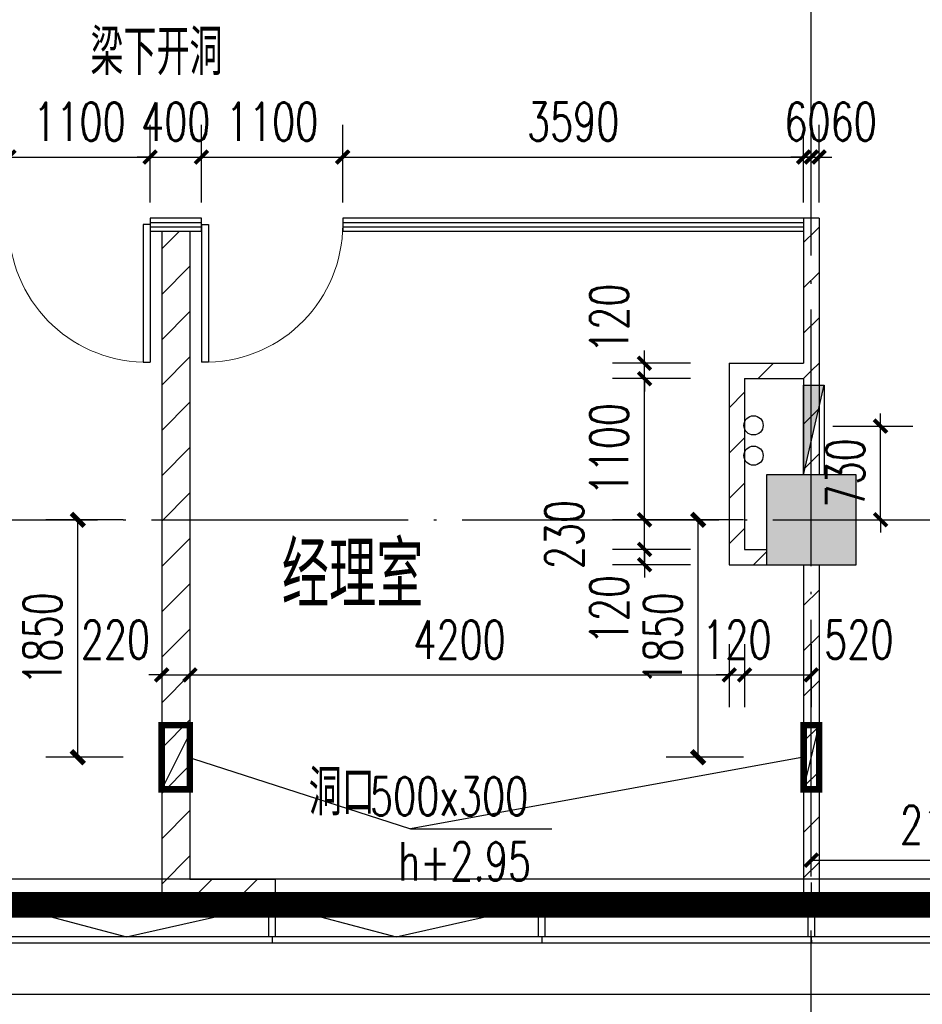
# Model space of a CAD drawing. Extents: x 797781 to 1255204, y 21234 to 1024248.
# Tile 753 of 1056: x 974342 to 981372, y 757256 to 764928. Entities that reach past the tile are written whole.
import ezdxf

# ---------------------------------------------------------------- set-up
doc = ezdxf.new("R2010")
doc.units = 0
doc.header["$LTSCALE"] = 1000
doc.header["$MEASUREMENT"] = 0
doc.linetypes.add('230303生产综合楼-平面图_t8$0$DOTE', pattern=[2.42, 2, -0.2, 0.02, -0.2])
for name, color, linetype in [('230303生产综合楼-平面图_t8$0$3T_WOOD', 21, 'Continuous'), ('230303生产综合楼-平面图_t8$0$COLUMN', 40, 'Continuous'), ('230303生产综合楼-平面图_t8$0$CURTWALL', 4, 'Continuous'), ('230303生产综合楼-平面图_t8$0$DOTE', 1, '230303生产综合楼-平面图_t8$0$DOTE'), ('230303生产综合楼-平面图_t8$0$PUB_DIM', 3, 'Continuous'), ('230303生产综合楼-平面图_t8$0$PUB_HATCH', 8, 'Continuous'), ('230303生产综合楼-平面图_t8$0$PUB_TEXT', 7, 'Continuous'), ('230303生产综合楼-平面图_t8$0$VPIPE-雨水', 4, 'Continuous'), ('230303生产综合楼-平面图_t8$0$WALL-MOVE', 6, 'Continuous'), ('230303生产综合楼-平面图_t8$0$WINDOW', 4, 'Continuous'), ('230303生产综合楼-平面图_t8$0$看线', 115, 'Continuous'), ('A-暖通提建筑洞口', 1, 'Continuous'), ('CURTWALL', 4, 'Continuous'), ('DIM_LEAD', 3, 'Continuous'), ('EQUIP_消火栓', 7, 'Continuous'), ('PUB_DIM', 3, 'Continuous'), ('PUB_HATCH', 8, 'Continuous'), ('PUB_TEXT', 7, 'Continuous'), ('VPIPE-消防', 1, 'Continuous'), ('空调洞口', 1, 'Continuous')]:
    doc.layers.add(name, color=color, linetype=linetype)
doc.styles.add('230303生产综合楼-平面图_t8$0$_TCH_DIM', font='SIMPLEX', dxfattribs={"bigfont": 'GBCBIG'})
doc.styles.add('230303生产综合楼-平面图_T8$0$_TCH_DIM_T3', font='SIMPLEX', dxfattribs={"width": 0.705882, "bigfont": 'GBCBIG'})
doc.styles.add('_TCH_DIM', font='SIMPLEX', dxfattribs={"bigfont": 'GBCBIG'})
doc.styles.add('_TCH_DIM_T3', font='SIMPLEX', dxfattribs={"width": 0.705882, "bigfont": 'GBCBIG'})
doc.dimstyles.new('230303生产综合楼-平面图_T8$0$_TCH_ARCH&&100', dxfattribs={"dimtxt": 297.5, "dimasz": 100, "dimexe": 250, "dimexo": 300, "dimgap": 126.25, "dimtad": 1, "dimdec": 0, "dimzin": 0, "dimdsep": 46, "dimtxsty": '230303生产综合楼-平面图_T8$0$_TCH_DIM_T3', "dimblk": '230303生产综合楼-平面图_t8$0$_ArchTick', "dimcen": 0.09, "dimclrt": 7, "dimazin": 2, "dimtfac": 1, "dimtdec": 0, "dimtix": 1, "dimtmove": 2, "dimatfit": 3, "dimfxl": 1, "dimtolj": 1, "dimtzin": 0, "dimarcsym": 0})
doc.dimstyles.new('_TCH_ARCH&&100', dxfattribs={"dimtxt": 297.5, "dimasz": 100, "dimexe": 250, "dimexo": 300, "dimgap": 126.25, "dimtad": 1, "dimdec": 0, "dimzin": 0, "dimdsep": 46, "dimtxsty": '_TCH_DIM_T3', "dimblk": 'ARCHTICK', "dimcen": 0.09, "dimclrt": 7, "dimazin": 2, "dimtfac": 1, "dimtdec": 0, "dimtix": 1, "dimtmove": 2, "dimatfit": 3, "dimfxl": 1, "dimtolj": 1, "dimtzin": 0, "dimarcsym": 0})
pattern_1 = [(45, (0, 179.5), (-176.776766, 176.776766), [])]

# ---------------------------------------------------------------- blocks, each defined once
blk = doc.blocks.new('AQ9-10')
at = {"color": 2, "linetype": '230303生产综合楼-平面图_t8$0$DOTE', "ltscale": 2, "const_width": 200}
blk.add_lwpolyline([(1020716.2, 660199.9), (1100516.2, 660199.3)], dxfattribs=at)
blk = doc.blocks.new('_ArchTick')
at = {"color": 0, "linetype": 'ByBlock', "const_width": 0.4}
blk.add_lwpolyline([(-0.5, -0.5), (0.5, 0.5)], dxfattribs=at)
blk = doc.blocks.new('*D6622')
at = {"layer": 'Defpoints', "color": 0, "transparency": 16777216}
for p in [(751468.2, 769049.9), (752121.3, 769049.9), (752121.3, 767199.6)]:
    blk.add_point(p, dxfattribs=at)
at = {"layer": 'PUB_DIM', "color": 0, "lineweight": -2, "transparency": 16777216}
for p, q in [((751821.3, 769049.9), (751218.2, 769049.9)), ((751468.2, 767199.6), (751468.2, 769049.9)), ((751821.3, 767199.6), (751218.2, 767199.6))]:
    blk.add_line(p, q, dxfattribs=at)
at = {"layer": 'PUB_DIM', "color": 0, "lineweight": -2, "transparency": 16777216, "xscale": 100, "yscale": 100, "zscale": 100}
for p, rotation in [((751468.2, 769049.9), 90), ((751468.2, 767199.6), 270)]:
    blk.add_blockref('_ArchTick', p, dxfattribs=dict(at, rotation=rotation))
at = {"layer": 'PUB_DIM', "color": 7, "transparency": 16777216, "insert": (751193.2, 768124.8), "char_height": 297.5, "attachment_point": 5, "rotation": 90, "style": '_TCH_DIM_T3'}
blk.add_mtext('\\A1;1850', dxfattribs=at)
blk = doc.blocks.new('*D6623')
at = {"layer": 'Defpoints', "color": 0, "transparency": 16777216}
for p in [(756299.7, 769049.9), (756952.8, 769049.9), (756952.8, 767199.6)]:
    blk.add_point(p, dxfattribs=at)
at = {"layer": 'PUB_DIM', "color": 0, "lineweight": -2, "transparency": 16777216}
for p, q in [((756652.8, 769049.9), (756049.7, 769049.9)), ((756299.7, 767199.6), (756299.7, 769049.9)), ((756652.8, 767199.6), (756049.7, 767199.6))]:
    blk.add_line(p, q, dxfattribs=at)
at = {"layer": 'PUB_DIM', "color": 0, "lineweight": -2, "transparency": 16777216, "xscale": 100, "yscale": 100, "zscale": 100}
for p, rotation in [((756299.7, 769049.9), 90), ((756299.7, 767199.6), 270)]:
    blk.add_blockref('_ArchTick', p, dxfattribs=dict(at, rotation=rotation))
at = {"layer": 'PUB_DIM', "color": 7, "transparency": 16777216, "insert": (756024.7, 768124.8), "char_height": 297.5, "attachment_point": 5, "rotation": 90, "style": '_TCH_DIM_T3'}
blk.add_mtext('\\A1;1850', dxfattribs=at)
blk = doc.blocks.new('230303生产综合楼-平面图_t8$0$10FND')
at = {"layer": '230303生产综合楼-平面图_t8$0$PUB_TEXT', "style": '230303生产综合楼-平面图_t8$0$_TCH_DIM'}
blk.add_text('梁下开洞', height=357.45, dxfattribs=at).set_placement((1173986.1, 564447.2))
blk = doc.blocks.new('230303生产综合楼-平面图_t8$0$_ArchTick')
at = {"color": 0, "linetype": 'ByBlock', "const_width": 0.3}
blk.add_lwpolyline([(-0.5, -0.5), (0.5, 0.5)], dxfattribs=at)
blk = doc.blocks.new('*D6337')
at = {"layer": '230303生产综合楼-平面图_t8$0$PUB_DIM', "color": 0, "lineweight": -2, "transparency": 16777216}
for p, q in [((1109543.2, 557579.3), (1109543.2, 557679.3)), ((1109171.7, 557579.3), (1109793.2, 557579.3)), ((1109543.2, 556849.8), (1109543.2, 557579.3)), ((1109171.7, 556849.8), (1109793.2, 556849.8)), ((1109543.2, 556849.8), (1109543.2, 556749.8))]:
    blk.add_line(p, q, dxfattribs=at)
at = {"layer": 'Defpoints', "color": 0, "transparency": 16777216}
for p in [(1108871.7, 557579.3), (1109543.2, 557579.3), (1108871.7, 556849.8)]:
    blk.add_point(p, dxfattribs=at)
at = {"layer": '230303生产综合楼-平面图_t8$0$PUB_DIM', "color": 0, "lineweight": -2, "transparency": 16777216, "xscale": 100, "yscale": 100, "zscale": 100}
for p, rotation in [((1109543.2, 557579.3), 270), ((1109543.2, 556849.8), 90)]:
    blk.add_blockref('230303生产综合楼-平面图_t8$0$_ArchTick', p, dxfattribs=dict(at, rotation=rotation))
at = {"layer": '230303生产综合楼-平面图_t8$0$PUB_DIM', "color": 7, "transparency": 16777216, "insert": (1109268.2, 557214.6), "char_height": 297.5, "attachment_point": 5, "rotation": 90, "style": '230303生产综合楼-平面图_T8$0$_TCH_DIM_T3'}
blk.add_mtext('\\A1;730', dxfattribs=at)
blk = doc.blocks.new('$TwtSys$00000434')
for p, q in [((-0.5, 0.5), (-0.5, -0.5)), ((-0.5, -0.5), (0.5, 0.5)), ((0.5, 0.5), (-0.5, 0.5)), ((0.5, -0.5), (0.5, 0.5)), ((-0.5, -0.5), (0.5, -0.5))]:
    blk.add_line(p, q)
blk.add_solid([(0.5, -0.5), (0.5, 0.5), (-0.5, -0.5)])
blk = doc.blocks.new('230303生产综合楼-平面图_t8$0$6WLGJ')
at = {"layer": '230303生产综合楼-平面图_t8$0$3T_WOOD'}
for points in [[(1093366.3, 366736.9), (1093316.3, 366736.9), (1093316.3, 366986.9), (1093366.3, 366986.9)], [(1095466.3, 366736.9), (1095416.3, 366736.9), (1095416.3, 366986.9), (1095466.3, 366986.9)], [(1097566.3, 366736.9), (1097516.3, 366736.9), (1097516.3, 366986.9), (1097566.3, 366986.9)]]:
    blk.add_lwpolyline(points, close=True, dxfattribs=at)
for points in [[(1093341.3, 366736.9), (1093341.4, 366686.9)], [(1095441.3, 366736.9), (1095441.4, 366686.9)], [(1097541.3, 366736.9), (1097541.4, 366686.9)], [(1097541.3, 366736.9), (1097541.4, 366686.9)]]:
    blk.add_lwpolyline(points, dxfattribs=at)
blk = doc.blocks.new('*D4621')
at = {"layer": '230303生产综合楼-平面图_t8$0$PUB_DIM', "color": 0, "lineweight": -2, "transparency": 16777216}
for p, q in [((979208.8, 762251.3), (979208.8, 762351.3)), ((979568, 762251.3), (978958.8, 762251.3)), ((979208.8, 762131.3), (979208.8, 762251.3)), ((979568, 762131.3), (978958.8, 762131.3)), ((979208.8, 762131.3), (979208.8, 762031.3))]:
    blk.add_line(p, q, dxfattribs=at)
at = {"layer": 'Defpoints', "color": 0, "transparency": 16777216}
for p in [(979208.8, 762251.3), (979868, 762251.3), (979868, 762131.3)]:
    blk.add_point(p, dxfattribs=at)
at = {"layer": '230303生产综合楼-平面图_t8$0$PUB_DIM', "color": 0, "lineweight": -2, "transparency": 16777216, "xscale": 100, "yscale": 100, "zscale": 100}
for p, rotation in [((979208.8, 762251.3), 270), ((979208.8, 762131.3), 90)]:
    blk.add_blockref('230303生产综合楼-平面图_t8$0$_ArchTick', p, dxfattribs=dict(at, rotation=rotation))
at = {"layer": '230303生产综合楼-平面图_t8$0$PUB_DIM', "color": 7, "transparency": 16777216, "insert": (978933.8, 762601.3), "char_height": 297.5, "attachment_point": 5, "rotation": 90, "style": '230303生产综合楼-平面图_T8$0$_TCH_DIM_T3'}
blk.add_mtext('\\A1;120', dxfattribs=at)
blk = doc.blocks.new('*D4622')
at = {"layer": '230303生产综合楼-平面图_t8$0$PUB_DIM', "color": 0, "lineweight": -2, "transparency": 16777216}
for p, q in [((979568, 762131.3), (978958.8, 762131.3)), ((979208.8, 761031.3), (979208.8, 762131.3)), ((979568, 761031.3), (978958.8, 761031.3))]:
    blk.add_line(p, q, dxfattribs=at)
at = {"layer": 'Defpoints', "color": 0, "transparency": 16777216}
for p in [(979208.8, 762131.3), (979868, 762131.3), (979868, 761031.3)]:
    blk.add_point(p, dxfattribs=at)
at = {"layer": '230303生产综合楼-平面图_t8$0$PUB_DIM', "color": 0, "lineweight": -2, "transparency": 16777216, "xscale": 100, "yscale": 100, "zscale": 100}
for p, rotation in [((979208.8, 762131.3), 90), ((979208.8, 761031.3), 270)]:
    blk.add_blockref('230303生产综合楼-平面图_t8$0$_ArchTick', p, dxfattribs=dict(at, rotation=rotation))
at = {"layer": '230303生产综合楼-平面图_t8$0$PUB_DIM', "color": 7, "transparency": 16777216, "insert": (978933.8, 761581.3), "char_height": 297.5, "attachment_point": 5, "rotation": 90, "style": '230303生产综合楼-平面图_T8$0$_TCH_DIM_T3'}
blk.add_mtext('\\A1;1100', dxfattribs=at)
blk = doc.blocks.new('*D4623')
at = {"layer": '230303生产综合楼-平面图_t8$0$PUB_DIM', "color": 0, "lineweight": -2, "transparency": 16777216}
for p, q in [((979208.8, 761031.3), (979208.8, 761131.3)), ((979568, 761031.3), (978958.8, 761031.3)), ((979208.8, 760801.3), (979208.8, 761031.3)), ((979568, 760801.3), (978958.8, 760801.3)), ((979208.8, 760801.3), (979208.8, 760701.3))]:
    blk.add_line(p, q, dxfattribs=at)
at = {"layer": 'Defpoints', "color": 0, "transparency": 16777216}
for p in [(979208.8, 761031.3), (979868, 761031.3), (979868, 760801.3)]:
    blk.add_point(p, dxfattribs=at)
at = {"layer": '230303生产综合楼-平面图_t8$0$PUB_DIM', "color": 0, "lineweight": -2, "transparency": 16777216, "xscale": 100, "yscale": 100, "zscale": 100}
for p, rotation in [((979208.8, 761031.3), 270), ((979208.8, 760801.3), 90)]:
    blk.add_blockref('230303生产综合楼-平面图_t8$0$_ArchTick', p, dxfattribs=dict(at, rotation=rotation))
at = {"layer": '230303生产综合楼-平面图_t8$0$PUB_DIM', "color": 7, "transparency": 16777216, "insert": (978583.8, 760916.3), "char_height": 297.5, "attachment_point": 5, "rotation": 90, "style": '230303生产综合楼-平面图_T8$0$_TCH_DIM_T3'}
blk.add_mtext('\\A1;230', dxfattribs=at)
blk = doc.blocks.new('*D4624')
at = {"layer": '230303生产综合楼-平面图_t8$0$PUB_DIM', "color": 0, "lineweight": -2, "transparency": 16777216}
for p, q in [((979208.8, 760801.3), (979208.8, 760901.3)), ((979568, 760801.3), (978958.8, 760801.3)), ((979208.8, 760681.3), (979208.8, 760801.3)), ((979568, 760681.3), (978958.8, 760681.3)), ((979208.8, 760681.3), (979208.8, 760581.3))]:
    blk.add_line(p, q, dxfattribs=at)
at = {"layer": 'Defpoints', "color": 0, "transparency": 16777216}
for p in [(979208.8, 760801.3), (979868, 760801.3), (979868, 760681.3)]:
    blk.add_point(p, dxfattribs=at)
at = {"layer": '230303生产综合楼-平面图_t8$0$PUB_DIM', "color": 0, "lineweight": -2, "transparency": 16777216, "xscale": 100, "yscale": 100, "zscale": 100}
for p, rotation in [((979208.8, 760801.3), 270), ((979208.8, 760681.3), 90)]:
    blk.add_blockref('230303生产综合楼-平面图_t8$0$_ArchTick', p, dxfattribs=dict(at, rotation=rotation))
at = {"layer": '230303生产综合楼-平面图_t8$0$PUB_DIM', "color": 7, "transparency": 16777216, "insert": (978933.8, 760331.3), "char_height": 297.5, "attachment_point": 5, "rotation": 90, "style": '230303生产综合楼-平面图_T8$0$_TCH_DIM_T3'}
blk.add_mtext('\\A1;120', dxfattribs=at)
blk = doc.blocks.new('*D4631')
at = {"layer": '230303生产综合楼-平面图_t8$0$PUB_DIM', "color": 0, "lineweight": -2, "transparency": 16777216}
for p, q in [((979988, 760062), (979988, 759572.6)), ((980508, 760062), (980508, 759572.6)), ((979988, 759822.6), (980508, 759822.6))]:
    blk.add_line(p, q, dxfattribs=at)
at = {"layer": 'Defpoints', "color": 0, "transparency": 16777216}
for p in [(979988, 760362), (980508, 760362), (980508, 759822.6)]:
    blk.add_point(p, dxfattribs=at)
at = {"layer": '230303生产综合楼-平面图_t8$0$PUB_DIM', "color": 0, "lineweight": -2, "transparency": 16777216, "xscale": 100, "yscale": 100, "zscale": 100, "rotation": 180}
blk.add_blockref('230303生产综合楼-平面图_t8$0$_ArchTick', (979988, 759822.6), dxfattribs=at)
at = {"layer": '230303生产综合楼-平面图_t8$0$PUB_DIM', "color": 0, "lineweight": -2, "transparency": 16777216, "xscale": 100, "yscale": 100, "zscale": 100}
blk.add_blockref('230303生产综合楼-平面图_t8$0$_ArchTick', (980508, 759822.6), dxfattribs=at)
at = {"layer": '230303生产综合楼-平面图_t8$0$PUB_DIM', "color": 7, "transparency": 16777216, "insert": (980878, 760097.6), "char_height": 297.5, "attachment_point": 5, "style": '230303生产综合楼-平面图_T8$0$_TCH_DIM_T3'}
blk.add_mtext('\\A1;520', dxfattribs=at)
blk = doc.blocks.new('*D4632')
at = {"layer": '230303生产综合楼-平面图_t8$0$PUB_DIM', "color": 0, "lineweight": -2, "transparency": 16777216}
for p, q in [((979868, 760062), (979868, 759572.6)), ((979988, 760062), (979988, 759572.6)), ((979868, 759822.6), (979768, 759822.6)), ((979868, 759822.6), (979988, 759822.6)), ((979988, 759822.6), (980088, 759822.6))]:
    blk.add_line(p, q, dxfattribs=at)
at = {"layer": 'Defpoints', "color": 0, "transparency": 16777216}
for p in [(979868, 760362), (979988, 760362), (979988, 759822.6)]:
    blk.add_point(p, dxfattribs=at)
at = {"layer": '230303生产综合楼-平面图_t8$0$PUB_DIM', "color": 0, "lineweight": -2, "transparency": 16777216, "xscale": 100, "yscale": 100, "zscale": 100}
blk.add_blockref('230303生产综合楼-平面图_t8$0$_ArchTick', (979868, 759822.6), dxfattribs=at)
at = {"layer": '230303生产综合楼-平面图_t8$0$PUB_DIM', "color": 0, "lineweight": -2, "transparency": 16777216, "xscale": 100, "yscale": 100, "zscale": 100, "rotation": 180}
blk.add_blockref('230303生产综合楼-平面图_t8$0$_ArchTick', (979988, 759822.6), dxfattribs=at)
at = {"layer": '230303生产综合楼-平面图_t8$0$PUB_DIM', "color": 7, "transparency": 16777216, "insert": (979928, 760097.6), "char_height": 297.5, "attachment_point": 5, "style": '230303生产综合楼-平面图_T8$0$_TCH_DIM_T3'}
blk.add_mtext('\\A1;120', dxfattribs=at)
blk = doc.blocks.new('*D4633')
at = {"layer": '230303生产综合楼-平面图_t8$0$PUB_DIM', "color": 0, "lineweight": -2, "transparency": 16777216}
for p, q in [((975668, 760062), (975668, 759572.6)), ((979868, 760062), (979868, 759572.6)), ((975668, 759822.6), (979868, 759822.6))]:
    blk.add_line(p, q, dxfattribs=at)
at = {"layer": 'Defpoints', "color": 0, "transparency": 16777216}
for p in [(975668, 760362), (979868, 760362), (979868, 759822.6)]:
    blk.add_point(p, dxfattribs=at)
at = {"layer": '230303生产综合楼-平面图_t8$0$PUB_DIM', "color": 0, "lineweight": -2, "transparency": 16777216, "xscale": 100, "yscale": 100, "zscale": 100, "rotation": 180}
blk.add_blockref('230303生产综合楼-平面图_t8$0$_ArchTick', (975668, 759822.6), dxfattribs=at)
at = {"layer": '230303生产综合楼-平面图_t8$0$PUB_DIM', "color": 0, "lineweight": -2, "transparency": 16777216, "xscale": 100, "yscale": 100, "zscale": 100}
blk.add_blockref('230303生产综合楼-平面图_t8$0$_ArchTick', (979868, 759822.6), dxfattribs=at)
at = {"layer": '230303生产综合楼-平面图_t8$0$PUB_DIM', "color": 7, "transparency": 16777216, "insert": (977768, 760097.6), "char_height": 297.5, "attachment_point": 5, "style": '230303生产综合楼-平面图_T8$0$_TCH_DIM_T3'}
blk.add_mtext('\\A1;4200', dxfattribs=at)
blk = doc.blocks.new('*D4634')
at = {"layer": '230303生产综合楼-平面图_t8$0$PUB_DIM', "color": 0, "lineweight": -2, "transparency": 16777216}
for p, q in [((975448, 760062), (975448, 759572.6)), ((975668, 760062), (975668, 759572.6)), ((975448, 759822.6), (975348, 759822.6)), ((975448, 759822.6), (975668, 759822.6)), ((975668, 759822.6), (975768, 759822.6))]:
    blk.add_line(p, q, dxfattribs=at)
at = {"layer": 'Defpoints', "color": 0, "transparency": 16777216}
for p in [(975448, 760362), (975668, 760362), (975668, 759822.6)]:
    blk.add_point(p, dxfattribs=at)
at = {"layer": '230303生产综合楼-平面图_t8$0$PUB_DIM', "color": 0, "lineweight": -2, "transparency": 16777216, "xscale": 100, "yscale": 100, "zscale": 100}
blk.add_blockref('230303生产综合楼-平面图_t8$0$_ArchTick', (975448, 759822.6), dxfattribs=at)
at = {"layer": '230303生产综合楼-平面图_t8$0$PUB_DIM', "color": 0, "lineweight": -2, "transparency": 16777216, "xscale": 100, "yscale": 100, "zscale": 100, "rotation": 180}
blk.add_blockref('230303生产综合楼-平面图_t8$0$_ArchTick', (975668, 759822.6), dxfattribs=at)
at = {"layer": '230303生产综合楼-平面图_t8$0$PUB_DIM', "color": 7, "transparency": 16777216, "insert": (975088, 760097.6), "char_height": 297.5, "attachment_point": 5, "style": '230303生产综合楼-平面图_T8$0$_TCH_DIM_T3'}
blk.add_mtext('\\A1;220', dxfattribs=at)
blk = doc.blocks.new('*D4635')
at = {"layer": '230303生产综合楼-平面图_t8$0$PUB_DIM', "color": 0, "lineweight": -2, "transparency": 16777216}
for p, q in [((980508, 763503.9), (980508, 764108.4)), ((980568, 763503.9), (980568, 764108.4)), ((980508, 763858.4), (980408, 763858.4)), ((980508, 763858.4), (980568, 763858.4)), ((980568, 763858.4), (980668, 763858.4))]:
    blk.add_line(p, q, dxfattribs=at)
at = {"layer": 'Defpoints', "color": 0, "transparency": 16777216}
for p in [(980568, 763858.4), (980508, 763203.9), (980568, 763203.9)]:
    blk.add_point(p, dxfattribs=at)
at = {"layer": '230303生产综合楼-平面图_t8$0$PUB_DIM', "color": 0, "lineweight": -2, "transparency": 16777216, "xscale": 100, "yscale": 100, "zscale": 100}
blk.add_blockref('230303生产综合楼-平面图_t8$0$_ArchTick', (980508, 763858.4), dxfattribs=at)
at = {"layer": '230303生产综合楼-平面图_t8$0$PUB_DIM', "color": 0, "lineweight": -2, "transparency": 16777216, "xscale": 100, "yscale": 100, "zscale": 100, "rotation": 180}
blk.add_blockref('230303生产综合楼-平面图_t8$0$_ArchTick', (980568, 763858.4), dxfattribs=at)
at = {"layer": '230303生产综合楼-平面图_t8$0$PUB_DIM', "color": 7, "transparency": 16777216, "insert": (980838, 764133.4), "char_height": 297.5, "attachment_point": 5, "style": '230303生产综合楼-平面图_T8$0$_TCH_DIM_T3'}
blk.add_mtext('\\A1;60', dxfattribs=at)
blk = doc.blocks.new('*D4636')
at = {"layer": '230303生产综合楼-平面图_t8$0$PUB_DIM', "color": 0, "lineweight": -2, "transparency": 16777216}
for p, q in [((980448, 763503.9), (980448, 764108.4)), ((980508, 763503.9), (980508, 764108.4)), ((980448, 763858.4), (980348, 763858.4)), ((980448, 763858.4), (980508, 763858.4)), ((980508, 763858.4), (980608, 763858.4))]:
    blk.add_line(p, q, dxfattribs=at)
at = {"layer": 'Defpoints', "color": 0, "transparency": 16777216}
for p in [(980508, 763858.4), (980448, 763203.9), (980508, 763203.9)]:
    blk.add_point(p, dxfattribs=at)
at = {"layer": '230303生产综合楼-平面图_t8$0$PUB_DIM', "color": 0, "lineweight": -2, "transparency": 16777216, "xscale": 100, "yscale": 100, "zscale": 100}
blk.add_blockref('230303生产综合楼-平面图_t8$0$_ArchTick', (980448, 763858.4), dxfattribs=at)
at = {"layer": '230303生产综合楼-平面图_t8$0$PUB_DIM', "color": 0, "lineweight": -2, "transparency": 16777216, "xscale": 100, "yscale": 100, "zscale": 100, "rotation": 180}
blk.add_blockref('230303生产综合楼-平面图_t8$0$_ArchTick', (980508, 763858.4), dxfattribs=at)
at = {"layer": '230303生产综合楼-平面图_t8$0$PUB_DIM', "color": 7, "transparency": 16777216, "insert": (980478, 764133.4), "char_height": 297.5, "attachment_point": 5, "style": '230303生产综合楼-平面图_T8$0$_TCH_DIM_T3'}
blk.add_mtext('\\A1;60', dxfattribs=at)
blk = doc.blocks.new('*D4637')
at = {"layer": '230303生产综合楼-平面图_t8$0$PUB_DIM', "color": 0, "lineweight": -2, "transparency": 16777216}
for p, q in [((976858, 763503.9), (976858, 764108.4)), ((980448, 763503.9), (980448, 764108.4)), ((976858, 763858.4), (980448, 763858.4))]:
    blk.add_line(p, q, dxfattribs=at)
at = {"layer": 'Defpoints', "color": 0, "transparency": 16777216}
for p in [(980448, 763858.4), (976858, 763203.9), (980448, 763203.9)]:
    blk.add_point(p, dxfattribs=at)
at = {"layer": '230303生产综合楼-平面图_t8$0$PUB_DIM', "color": 0, "lineweight": -2, "transparency": 16777216, "xscale": 100, "yscale": 100, "zscale": 100, "rotation": 180}
blk.add_blockref('230303生产综合楼-平面图_t8$0$_ArchTick', (976858, 763858.4), dxfattribs=at)
at = {"layer": '230303生产综合楼-平面图_t8$0$PUB_DIM', "color": 0, "lineweight": -2, "transparency": 16777216, "xscale": 100, "yscale": 100, "zscale": 100}
blk.add_blockref('230303生产综合楼-平面图_t8$0$_ArchTick', (980448, 763858.4), dxfattribs=at)
at = {"layer": '230303生产综合楼-平面图_t8$0$PUB_DIM', "color": 7, "transparency": 16777216, "insert": (978653, 764133.4), "char_height": 297.5, "attachment_point": 5, "style": '230303生产综合楼-平面图_T8$0$_TCH_DIM_T3'}
blk.add_mtext('\\A1;3590', dxfattribs=at)
blk = doc.blocks.new('*D4638')
at = {"layer": '230303生产综合楼-平面图_t8$0$PUB_DIM', "color": 0, "lineweight": -2, "transparency": 16777216}
for p, q in [((975758, 763503.9), (975758, 764108.4)), ((976858, 763503.9), (976858, 764108.4)), ((975758, 763858.4), (976858, 763858.4))]:
    blk.add_line(p, q, dxfattribs=at)
at = {"layer": 'Defpoints', "color": 0, "transparency": 16777216}
for p in [(976858, 763858.4), (975758, 763203.9), (976858, 763203.9)]:
    blk.add_point(p, dxfattribs=at)
at = {"layer": '230303生产综合楼-平面图_t8$0$PUB_DIM', "color": 0, "lineweight": -2, "transparency": 16777216, "xscale": 100, "yscale": 100, "zscale": 100, "rotation": 180}
blk.add_blockref('230303生产综合楼-平面图_t8$0$_ArchTick', (975758, 763858.4), dxfattribs=at)
at = {"layer": '230303生产综合楼-平面图_t8$0$PUB_DIM', "color": 0, "lineweight": -2, "transparency": 16777216, "xscale": 100, "yscale": 100, "zscale": 100}
blk.add_blockref('230303生产综合楼-平面图_t8$0$_ArchTick', (976858, 763858.4), dxfattribs=at)
at = {"layer": '230303生产综合楼-平面图_t8$0$PUB_DIM', "color": 7, "transparency": 16777216, "insert": (976308, 764133.4), "char_height": 297.5, "attachment_point": 5, "style": '230303生产综合楼-平面图_T8$0$_TCH_DIM_T3'}
blk.add_mtext('\\A1;1100', dxfattribs=at)
blk = doc.blocks.new('*D4639')
at = {"layer": '230303生产综合楼-平面图_t8$0$PUB_DIM', "color": 0, "lineweight": -2, "transparency": 16777216}
for p, q in [((975358, 763503.9), (975358, 764108.4)), ((975758, 763503.9), (975758, 764108.4)), ((975358, 763858.4), (975258, 763858.4)), ((975358, 763858.4), (975758, 763858.4)), ((975758, 763858.4), (975858, 763858.4))]:
    blk.add_line(p, q, dxfattribs=at)
at = {"layer": 'Defpoints', "color": 0, "transparency": 16777216}
for p in [(975758, 763858.4), (975358, 763203.9), (975758, 763203.9)]:
    blk.add_point(p, dxfattribs=at)
at = {"layer": '230303生产综合楼-平面图_t8$0$PUB_DIM', "color": 0, "lineweight": -2, "transparency": 16777216, "xscale": 100, "yscale": 100, "zscale": 100}
blk.add_blockref('230303生产综合楼-平面图_t8$0$_ArchTick', (975358, 763858.4), dxfattribs=at)
at = {"layer": '230303生产综合楼-平面图_t8$0$PUB_DIM', "color": 0, "lineweight": -2, "transparency": 16777216, "xscale": 100, "yscale": 100, "zscale": 100, "rotation": 180}
blk.add_blockref('230303生产综合楼-平面图_t8$0$_ArchTick', (975758, 763858.4), dxfattribs=at)
at = {"layer": '230303生产综合楼-平面图_t8$0$PUB_DIM', "color": 7, "transparency": 16777216, "insert": (975558, 764133.4), "char_height": 297.5, "attachment_point": 5, "style": '230303生产综合楼-平面图_T8$0$_TCH_DIM_T3'}
blk.add_mtext('\\A1;400', dxfattribs=at)
blk = doc.blocks.new('*D4640')
at = {"layer": '230303生产综合楼-平面图_t8$0$PUB_DIM', "color": 0, "lineweight": -2, "transparency": 16777216}
for p, q in [((974258, 763503.9), (974258, 764108.4)), ((975358, 763503.9), (975358, 764108.4)), ((974258, 763858.4), (975358, 763858.4))]:
    blk.add_line(p, q, dxfattribs=at)
at = {"layer": 'Defpoints', "color": 0, "transparency": 16777216}
for p in [(975358, 763858.4), (974258, 763203.9), (975358, 763203.9)]:
    blk.add_point(p, dxfattribs=at)
at = {"layer": '230303生产综合楼-平面图_t8$0$PUB_DIM', "color": 0, "lineweight": -2, "transparency": 16777216, "xscale": 100, "yscale": 100, "zscale": 100, "rotation": 180}
blk.add_blockref('230303生产综合楼-平面图_t8$0$_ArchTick', (974258, 763858.4), dxfattribs=at)
at = {"layer": '230303生产综合楼-平面图_t8$0$PUB_DIM', "color": 0, "lineweight": -2, "transparency": 16777216, "xscale": 100, "yscale": 100, "zscale": 100}
blk.add_blockref('230303生产综合楼-平面图_t8$0$_ArchTick', (975358, 763858.4), dxfattribs=at)
at = {"layer": '230303生产综合楼-平面图_t8$0$PUB_DIM', "color": 7, "transparency": 16777216, "insert": (974808, 764133.4), "char_height": 297.5, "attachment_point": 5, "style": '230303生产综合楼-平面图_T8$0$_TCH_DIM_T3'}
blk.add_mtext('\\A1;1100', dxfattribs=at)
blk = doc.blocks.new('*D4645')
at = {"layer": '230303生产综合楼-平面图_t8$0$PUB_DIM', "color": 0, "lineweight": -2, "transparency": 16777216}
for p, q in [((980508, 758379.3), (982608, 758379.3)), ((980508, 758206.3), (980508, 758129.3)), ((982608, 758206.3), (982608, 758129.3))]:
    blk.add_line(p, q, dxfattribs=at)
at = {"layer": 'Defpoints', "color": 0, "transparency": 16777216}
for p in [(980508, 758506.3), (982608, 758506.3), (982608, 758379.3)]:
    blk.add_point(p, dxfattribs=at)
at = {"layer": '230303生产综合楼-平面图_t8$0$PUB_DIM', "color": 0, "lineweight": -2, "transparency": 16777216, "xscale": 100, "yscale": 100, "zscale": 100, "rotation": 180}
blk.add_blockref('230303生产综合楼-平面图_t8$0$_ArchTick', (980508, 758379.3), dxfattribs=at)
at = {"layer": '230303生产综合楼-平面图_t8$0$PUB_DIM', "color": 0, "lineweight": -2, "transparency": 16777216, "xscale": 100, "yscale": 100, "zscale": 100}
blk.add_blockref('230303生产综合楼-平面图_t8$0$_ArchTick', (982608, 758379.3), dxfattribs=at)
at = {"layer": '230303生产综合楼-平面图_t8$0$PUB_DIM', "color": 7, "transparency": 16777216, "insert": (981558, 758654.3), "char_height": 297.5, "attachment_point": 5, "style": '230303生产综合楼-平面图_T8$0$_TCH_DIM_T3'}
blk.add_mtext('\\A1;2100', dxfattribs=at)
blk = doc.blocks.new('*D4750')
at = {"layer": '230303生产综合楼-平面图_t8$0$PUB_DIM', "color": 0, "lineweight": -2, "transparency": 16777216}
for p, q in [((980508, 758379.3), (982608, 758379.3)), ((980508, 758206.3), (980508, 758129.3)), ((982608, 758206.3), (982608, 758129.3))]:
    blk.add_line(p, q, dxfattribs=at)
at = {"layer": 'Defpoints', "color": 0, "transparency": 16777216}
for p in [(980508, 758506.3), (982608, 758506.3), (982608, 758379.3)]:
    blk.add_point(p, dxfattribs=at)
at = {"layer": '230303生产综合楼-平面图_t8$0$PUB_DIM', "color": 0, "lineweight": -2, "transparency": 16777216, "xscale": 100, "yscale": 100, "zscale": 100, "rotation": 180}
blk.add_blockref('230303生产综合楼-平面图_t8$0$_ArchTick', (980508, 758379.3), dxfattribs=at)
at = {"layer": '230303生产综合楼-平面图_t8$0$PUB_DIM', "color": 0, "lineweight": -2, "transparency": 16777216, "xscale": 100, "yscale": 100, "zscale": 100}
blk.add_blockref('230303生产综合楼-平面图_t8$0$_ArchTick', (982608, 758379.3), dxfattribs=at)
at = {"layer": '230303生产综合楼-平面图_t8$0$PUB_DIM', "color": 7, "transparency": 16777216, "insert": (981558, 758654.3), "char_height": 297.5, "attachment_point": 5, "style": '230303生产综合楼-平面图_T8$0$_TCH_DIM_T3'}
blk.add_mtext('\\A1;2100', dxfattribs=at)
blk = doc.blocks.new('230303生产综合楼-平面图_t8$0$$DorLib2D$00000001')
for p, q in [((0.45, 0.975), (0.5, 0.975)), ((0.45, 0), (0.45, 0.975)), ((0.5, 0), (0.5, 0.975)), ((0.5, 0), (0.45, 0))]:
    blk.add_line(p, q)
at = {"lineweight": 13}
blk.add_arc((0.475, 0), 0.975, 91.46928, 180, dxfattribs=at)
blk = doc.blocks.new('_FZH')
blk.add_lwpolyline([(-0.5, -0.5), (0.5, -0.5), (0.5, 0.5), (-0.5, 0.5)], close=True)
at = {"layer": 'PUB_HATCH'}
blk.add_solid([(-0.5, -0.5), (0.5, -0.5), (-0.5, 0.5), (0.5, 0.5)], dxfattribs=at)
blk = doc.blocks.new('10FND10')
at = {"layer": 'A-暖通提建筑洞口', "const_width": 50}
for points in [[(752341.3, 767449.6), (752341.3, 766949.6), (752121.3, 766949.6), (752121.3, 767449.6)], [(757241.3, 767449.6), (757241.3, 766949.6), (757121.3, 766949.6), (757121.3, 767449.6)]]:
    blk.add_lwpolyline(points, close=True, dxfattribs=at)
at = {"layer": 'DIM_LEAD'}
for p, q in [((752361.1, 767191.3), (754058.1, 766641.9)), ((752361.1, 767191.3), (754058.1, 766641.9)), ((752361.1, 767191.3), (754058.1, 766641.9)), ((757121.3, 767199.6), (754058.1, 766641.9)), ((754058.1, 766641.9), (755158.8, 766641.9))]:
    blk.add_line(p, q, dxfattribs=at)
at = {"layer": '空调洞口'}
for points in [[(757121.3, 766949.6), (757241.3, 767449.6)], [(752121.3, 766949.6), (752321.3, 767349.6)]]:
    blk.add_lwpolyline(points, dxfattribs=at)
at = {"layer": 'PUB_TEXT', "style": '_TCH_DIM'}
blk.add_text('洞口', height=357.45, dxfattribs=at).set_placement((753267.3, 766746.9))
at = {"layer": 'PUB_TEXT', "style": '_TCH_DIM', "width": 0.705882}
for s, p in [('500x300', (753743.8, 766746.9)), ('h+2.95', (753963.8, 766239.4))]:
    blk.add_text(s, height=297.5, dxfattribs=at).set_placement(p)
at = {"layer": 'PUB_DIM'}
for p1, p2, picture, middle in [((752121.3, 767199.6), (752121.3, 769049.9), '*D6622', (751193.2, 768124.8)), ((756952.8, 767199.6), (756952.8, 769049.9), '*D6623', (756024.7, 768124.8))]:
    dim = blk.add_aligned_dim(p1=p1, p2=p2, distance=653.1, dimstyle='_TCH_ARCH&&100', dxfattribs=at)
    dim.commit()
    dim.dimension.update_dxf_attribs({"geometry": picture, "text_midpoint": middle})
blk = doc.blocks.new('230303生产综合楼-平面图_t8$0$10-XHS')
at = {"layer": '230303生产综合楼-平面图_t8$0$VPIPE-雨水'}
blk.add_circle((1108553.7, 557585.8), 75, dxfattribs=at)
at = {"layer": 'VPIPE-消防'}
blk.add_circle((1108553.6, 557349.8), 75, dxfattribs=at)
at = {"layer": 'EQUIP_消火栓', "xscale": 700, "yscale": -160, "zscale": 700, "rotation": 90.00000000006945}
blk.add_blockref('$TwtSys$00000434', (1109023.7, 557549.8), dxfattribs=at)
at = {"layer": '230303生产综合楼-平面图_t8$0$PUB_DIM'}
dim = blk.add_aligned_dim(p1=(1108871.6547, 556849.7834), p2=(1108871.6547, 557579.3219), distance=-671.5012, dimstyle='230303生产综合楼-平面图_T8$0$_TCH_ARCH&&100', dxfattribs=at)
dim.commit()
dim.dimension.update_dxf_attribs({"geometry": '*D6337', "text_midpoint": (1109268.1559, 557214.5526)})

msp = doc.modelspace()

# ---------------------------------------------------------------- hatches: boundary and pattern name
at = {"layer": '230303生产综合楼-平面图_t8$0$PUB_HATCH'}
h = msp.add_hatch(dxfattribs=at)
h.set_pattern_fill('普通砖', color=256, scale=100, style=0)
h.set_pattern_definition(pattern_1)
h.paths.add_polyline_path([(980448, 763381.3), (980448, 763281.3), (980568, 763281.3), (980568, 763381.3)])
h = msp.add_hatch(dxfattribs=at)
h.set_pattern_fill('普通砖', color=256, scale=100, style=0)
h.set_pattern_definition(pattern_1)
h.paths.add_polyline_path([(975668, 763281.3), (975448, 763281.3), (975448, 758031.3), (975668, 758231.3)])
h = msp.add_hatch(dxfattribs=at)
h.set_pattern_fill('普通砖', color=256, scale=100, style=0)
h.set_pattern_definition(pattern_1)
h.paths.add_polyline_path([(980568, 763281.3), (980448, 763281.3), (980448, 762251.3), (980488, 762191.3), (980568, 762191.3)])
h = msp.add_hatch(dxfattribs=at)
h.set_pattern_fill('普通砖', color=256, scale=100, style=0)
h.set_pattern_definition(pattern_1)
h.paths.add_polyline_path([(979988, 762131.3), (979868, 762251.3), (979868, 760681.3), (979988, 760801.3)])
h = msp.add_hatch(dxfattribs=at)
h.set_pattern_fill('普通砖', color=256, scale=100, style=0)
h.set_pattern_definition(pattern_1)
h.paths.add_polyline_path([(979868, 762251.3), (979988, 762131.3), (980448, 762131.3), (980488, 762191.3), (980448, 762251.3)])
h = msp.add_hatch(dxfattribs=at)
h.set_pattern_fill('普通砖', color=256, scale=100, style=0)
h.set_pattern_definition(pattern_1)
h.paths.add_polyline_path([(980448, 761381.3), (980568, 761381.3), (980568, 762191.3), (980488, 762191.3), (980448, 762131.3)])
h = msp.add_hatch(dxfattribs=at)
h.set_pattern_fill('普通砖', color=256, scale=100, style=0)
h.set_pattern_definition(pattern_1)
h.paths.add_polyline_path([(980158, 760681.3), (980158, 760801.3), (979988, 760801.3), (979868, 760681.3)])
h = msp.add_hatch(dxfattribs=at)
h.set_pattern_fill('普通砖', color=256, scale=100, style=0)
h.set_pattern_definition(pattern_1)
h.paths.add_polyline_path([(980568, 760681.3), (980448, 760681.3), (980448, 758031.3), (980568, 758031.3)])
h = msp.add_hatch(dxfattribs=at)
h.set_pattern_fill('普通砖', color=256, scale=100, style=0)
h.set_pattern_definition(pattern_1)
h.paths.add_polyline_path([(975668, 758231.3), (975448, 758031.3), (976333, 758031.3), (976333, 758231.3)])

# ---------------------------------------------------------------- linework, layer by layer
at = {"layer": '230303生产综合楼-平面图_t8$0$CURTWALL'}
for points in [[(895858, 781131.3), (963708, 781131.3), (989558, 778451.4), (989558, 757731.3), (895858, 757731.3)], [(895908, 781081.3), (963705.4, 781081.3), (989508, 778406.3), (989508, 757781.3), (895908, 757781.3)], [(896158, 780831.3), (963692.5, 780831.3), (989258, 778180.9), (989258, 758031.3), (896158, 758031.3)]]:
    msp.add_lwpolyline(points, close=True, dxfattribs=at)
for points in [[(974233, 758031.3), (975174.8, 757781.3), (976283, 758031.3)], [(976333, 758031.3), (977274.8, 757781.3), (978383, 758031.3)]]:
    msp.add_lwpolyline(points, dxfattribs=at)
at = {"layer": '230303生产综合楼-平面图_t8$0$DOTE'}
for p, q in [((980508, 755831.3), (980508, 783831.3)), ((895508, 761031.3), (989908, 761031.3))]:
    msp.add_line(p, q, dxfattribs=at)
at = {"layer": '230303生产综合楼-平面图_t8$0$PUB_HATCH', "color": 8}
msp.add_lwpolyline([(989058, 764831.3), (989058, 758231.3), (896358, 758231.3), (896358, 764331.3)], dxfattribs=at)
at = {"layer": '230303生产综合楼-平面图_t8$0$WALL-MOVE'}
for p, q in [((980448, 763381.3), (980448, 763281.3)), ((980568, 763381.3), (980448, 763381.3)), ((980568, 763381.3), (980568, 763281.3)), ((975448, 763281.3), (975448, 758031.3)), ((975668, 763281.3), (975668, 758231.3)), ((980448, 763281.3), (980448, 762251.3)), ((980568, 763281.3), (980568, 762191.3)), ((979868, 762251.3), (979868, 760681.3)), ((979868, 762251.3), (980448, 762251.3)), ((980568, 762191.3), (980568, 761381.3)), ((979988, 762131.3), (979988, 760801.3)), ((979988, 762131.3), (980448, 762131.3)), ((980448, 762131.3), (980448, 761381.3)), ((979988, 760801.3), (980158, 760801.3)), ((979868, 760681.3), (980158, 760681.3)), ((980448, 760681.3), (980448, 758031.3)), ((980568, 760681.3), (980568, 758031.3)), ((975668, 758231.3), (976333, 758231.3)), ((976333, 758231.3), (976333, 758031.3)), ((975448, 758031.3), (976333, 758031.3)), ((980568, 758031.3), (980448, 758031.3))]:
    msp.add_line(p, q, dxfattribs=at)
at = {"layer": '230303生产综合楼-平面图_t8$0$看线'}
msp.add_lwpolyline([(895458, 781531.3), (964094.7, 781531.3), (989958, 778811.6), (989958, 757331.3), (895458, 757331.3)], close=True, dxfattribs=at)
at = {"layer": 'CURTWALL'}
for p, q in [((975558, 763381.3), (975358, 763381.3)), ((975358, 763381.3), (975358, 763281.3)), ((975358, 763348), (975558, 763348)), ((975758, 763381.3), (975558, 763381.3)), ((975558, 763348), (975758, 763348)), ((975758, 763281.3), (975758, 763381.3)), ((980448, 763381.3), (976858, 763381.3)), ((976858, 763381.3), (976858, 763281.3)), ((976858, 763348), (980448, 763348)), ((975358, 763314.7), (975558, 763314.7)), ((975358, 763281.3), (975558, 763281.3)), ((975558, 763314.7), (975758, 763314.7)), ((975558, 763281.3), (975758, 763281.3)), ((976858, 763314.7), (980448, 763314.7)), ((976858, 763281.3), (980448, 763281.3))]:
    msp.add_line(p, q, dxfattribs=at)

# ---------------------------------------------------------------- block references
for name, p in [('AQ9-10', (-117908.2, 97831.4)), ('10FND10', (223326.8, -8018.6)), ('230303生产综合楼-平面图_t8$0$6WLGJ', (-117033.3, 391044.5)), ('230303生产综合楼-平面图_t8$0$10FND', (-199093.1, 200049.5)), ('230303生产综合楼-平面图_t8$0$10-XHS', (-128495.7, 204181.5))]:
    msp.add_blockref(name, p)
at = {"layer": '230303生产综合楼-平面图_t8$0$COLUMN', "xscale": 700, "yscale": 700, "zscale": 700}
msp.add_blockref('_FZH', (980508, 761031.3), dxfattribs=at)
at = {"layer": '230303生产综合楼-平面图_t8$0$WINDOW', "yscale": -1100, "zscale": 100}
for p, xscale, rotation in [((974808, 763331.3), 1100, 3.54001e-11), ((976308, 763331.3), -1100, 1.078e-11)]:
    msp.add_blockref('230303生产综合楼-平面图_t8$0$$DorLib2D$00000001', p, dxfattribs=dict(at, xscale=xscale, rotation=rotation))

# ---------------------------------------------------------------- texts
at = {"layer": '230303生产综合楼-平面图_t8$0$PUB_TEXT', "style": '230303生产综合楼-平面图_t8$0$_TCH_DIM'}
for p in [(976383.7, 760347.7), (972996.1, 759953.8)]:
    msp.add_text('经理室', height=510.64, dxfattribs=at).set_placement(p)

# ---------------------------------------------------------------- dimensions: what is measured, and where the dimension line sits
at = {"layer": '230303生产综合楼-平面图_t8$0$PUB_DIM'}
for p1, p2, distance, picture, middle in [((974258, 763203.9), (975358, 763203.9), 654.5, '*D4640', (974808, 764133.4)), ((975358, 763203.9), (975758, 763203.9), 654.5, '*D4639', (975558, 764133.4)), ((975758, 763203.9), (976858, 763203.9), 654.5, '*D4638', (976308, 764133.4)), ((976858, 763203.9), (980448, 763203.9), 654.5, '*D4637', (978653, 764133.4)), ((980448, 763203.9), (980508, 763203.9), 654.5, '*D4636', (980478, 764133.4)), ((979868, 761031.3), (979868, 762131.3), 659.2, '*D4622', (978933.8, 761581.3)), ((975668, 760362), (979868, 760362), -539.4, '*D4633', (977768, 760097.6)), ((979868, 760362), (979988, 760362), -539.4, '*D4632', (979928, 760097.6)), ((980508, 758506.3), (982608, 758506.3), -127, '*D4645', (981558, 758654.3)), ((980508, 758506.3), (982608, 758506.3), -127, '*D4750', (981558, 758654.3))]:
    dim = msp.add_aligned_dim(p1=p1, p2=p2, distance=distance, dimstyle='230303生产综合楼-平面图_T8$0$_TCH_ARCH&&100', dxfattribs=at)
    dim.commit()
    dim.dimension.update_dxf_attribs({"geometry": picture, "text_midpoint": middle})
for base, p1, p2, angle, picture, middle in [((980568, 763858.4), (980508, 763203.9), (980568, 763203.9), 360, '*D4635', (980838, 764133.4)), ((979208.8, 762251.3), (979868, 762131.3), (979868, 762251.3), 90, '*D4621', (978933.8, 762601.3)), ((979208.8, 761031.3), (979868, 760801.3), (979868, 761031.3), 90, '*D4623', (978583.8, 760916.3)), ((979208.8, 760801.3), (979868, 760681.3), (979868, 760801.3), 90, '*D4624', (978933.8, 760331.3)), ((975668, 759822.6), (975448, 760362), (975668, 760362), 0, '*D4634', (975088, 760097.6)), ((980508, 759822.6), (979988, 760362), (980508, 760362), 0, '*D4631', (980878, 760097.6))]:
    dim = msp.add_linear_dim(base=base, p1=p1, p2=p2, angle=angle, dimstyle='230303生产综合楼-平面图_T8$0$_TCH_ARCH&&100', dxfattribs=at)
    dim.commit()
    dim.dimension.update_dxf_attribs({"geometry": picture, "text_midpoint": middle, "dimtype": 161})

doc.saveas('drawing.dxf')
